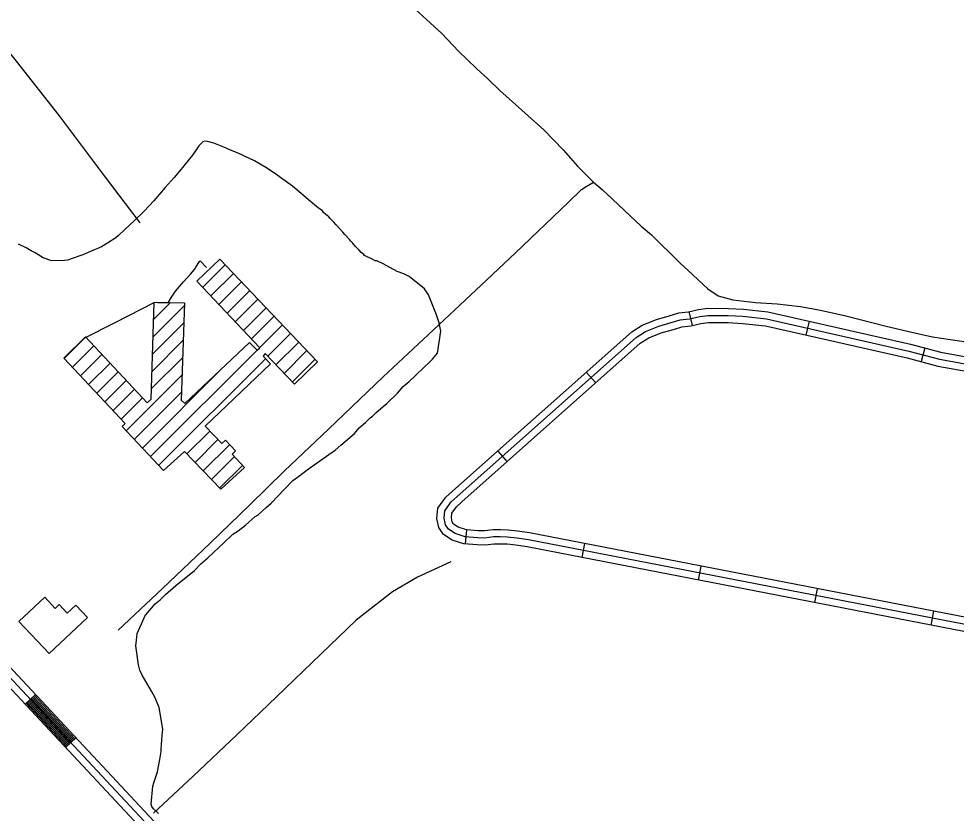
# Model space of a CAD drawing. Extents: x 3683402 to 3721514, y 487807 to 513565.
# Drawn here: x 3711112 to 3713089, y 508046 to 509723 of the extents above; entities that cross this region are included whole.
import ezdxf

# ---------------------------------------------------------------- set-up
doc = ezdxf.new("R2010")
doc.units = 0
for name, color, linetype in [('V-BLDG-OTLN', 7, 'Continuous'), ('V-ROAD-CNTR', 7, 'Continuous'), ('V-SITE-VEGE', 7, 'Continuous'), ('V-TOPO-SHOR', 7, 'Continuous')]:
    doc.layers.add(name, color=color, linetype=linetype)

msp = doc.modelspace()

# ---------------------------------------------------------------- linework, layer by layer
at = {"layer": 'V-BLDG-OTLN'}
for p, q in [((3711499.8, 509156), (3711547.4, 509203.6)), ((3711517, 509137.8), (3711564.6, 509185.5)), ((3711534.2, 509119.7), (3711581.9, 509167.4)), ((3711551.4, 509101.5), (3711599.1, 509149.3)), ((3711568.6, 509083.4), (3711616.4, 509131.2)), ((3711395.4, 509051.6), (3711461.3, 509117.5)), ((3711396.5, 509088.1), (3711432.4, 509123.9)), ((3711397.6, 509124.5), (3711397.9, 509124.9)), ((3711585.8, 509065.3), (3711633.6, 509113.1)), ((3711603, 509047.1), (3711650.9, 509095)), ((3711394.3, 509015.2), (3711460.2, 509081)), ((3711620.2, 509029), (3711668.2, 509076.9)), ((3711208, 509005.6), (3711253.1, 509050.7)), ((3711637.3, 509010.6), (3711685.4, 509058.8)), ((3711225.2, 508987.4), (3711270.2, 509032.5)), ((3711393.2, 508978.7), (3711459, 509044.5)), ((3711654.5, 508992.6), (3711702.7, 509040.7)), ((3711242.3, 508969.2), (3711287.3, 509014.2)), ((3711389.9, 508798.7), (3711614.8, 509023.6)), ((3711671.8, 508974.5), (3711719.9, 509022.6)), ((3711259.4, 508951), (3711304.5, 508996)), ((3711392.1, 508942.3), (3711457.8, 509007.9)), ((3711407.1, 508780.4), (3711632.2, 509005.5)), ((3711689.1, 508956.4), (3711737.2, 509004.5)), ((3711276.6, 508932.8), (3711321.6, 508977.8)), ((3711338.5, 508853.3), (3711456.6, 508971.4)), ((3711372.8, 508816.9), (3711541.3, 508985.4)), ((3711293.7, 508914.5), (3711338.7, 508959.6)), ((3711310.8, 508896.3), (3711355.9, 508941.4)), ((3711355.7, 508835.1), (3711455.5, 508934.9)), ((3711328, 508878.1), (3711373, 508923.1)), ((3711466.5, 508804.5), (3711514.8, 508852.8)), ((3711483.9, 508786.5), (3711532.2, 508834.9)), ((3711501.3, 508768.6), (3711557, 508824.3)), ((3711518.7, 508750.7), (3711567, 508799)), ((3711536.2, 508732.8), (3711583.8, 508780.4))]:
    msp.add_line(p, q, dxfattribs=at)
for points in [[(3711252.5, 509051.3), (3711383.2, 508912.3), (3711391.5, 508920.2), (3711397.6, 509124.9), (3711461.5, 509123.2), (3711454.9, 508917.8), (3711462.4, 508911), (3711598.7, 509039.5), (3711615.2, 509023.2), (3711620.7, 509028.5), (3711487.4, 509169.1), (3711535.9, 509215.5), (3711742.4, 508999.1), (3711693.4, 508951.9), (3711631.9, 509016.2), (3711627.2, 509010.6), (3711643.3, 508994.4), (3711505.1, 508862.9), (3711540.3, 508826.6), (3711548.2, 508833.7), (3711569.5, 508811.2), (3711562.4, 508804), (3711587.8, 508776), (3711538.5, 508730.4), (3711461.3, 508809.8), (3711417.5, 508769.4), (3711329.9, 508862.5), (3711336.6, 508868.9), (3711207, 509006.7)], [(3711257.2, 508459.1), (3711176.3, 508383), (3711112.3, 508451.1), (3711166.8, 508502.2), (3711189.1, 508478.5), (3711197.5, 508486.4), (3711214.2, 508468.6), (3711232.3, 508485.6)]]:
    msp.add_lwpolyline(points, close=True, dxfattribs=at)
at = {"layer": 'V-ROAD-CNTR'}
for p, q in [((3712525.5, 509104.9), (3712532, 509075.6)), ((3712778.9, 509084.6), (3712772.3, 509055.3)), ((3713023, 509028.2), (3713015.3, 508999.2)), ((3712309, 508976.7), (3712328.9, 508954.3)), ((3712122.2, 508810.6), (3712142.1, 508788.1)), ((3712054.3, 508614.6), (3712056.9, 508644.5)), ((3712300, 508585.9), (3712305.7, 508615.3)), ((3712545.4, 508538.2), (3712551.1, 508567.7)), ((3712790.8, 508490.6), (3712796.5, 508520)), ((3713036.2, 508442.9), (3713041.9, 508472.4)), ((3711125.2, 508276.1), (3711147.1, 508296.6)), ((3711210.5, 508184.8), (3711232.5, 508205.3))]:
    msp.add_line(p, q, dxfattribs=at)
for points in [[(3712937.1, 506338.2), (3712900.1, 506379.5), (3712707, 506585), (3712203.6, 507123.2), (3711553.4, 507817.9), (3710939.3, 508475.1), (3710287.2, 509163.1), (3709718.4, 509772.1), (3709281.4, 510232.9), (3708815, 510732)], [(3708826, 510742.3), (3709292.3, 510243.2), (3709729.4, 509782.3), (3710298.1, 509173.4), (3710950.2, 508485.4), (3711564.3, 507828.2), (3712214.5, 507133.5), (3712717.9, 506595.3), (3712911.2, 506389.7), (3712962.7, 506332.1)], [(3712966.9, 506349.8), (3712922.2, 506399.8), (3712728.9, 506605.6), (3712225.5, 507143.7), (3711575.3, 507838.4), (3710961.1, 508495.7), (3710309, 509183.7), (3709740.3, 509792.6), (3709303.2, 510253.5), (3709139.8, 510428.4)], [(3711250.2, 509049), (3711316.8, 509082.7), (3711397.7, 509123.8), (3711401.5, 509124.8), (3711405.7, 509124.1), (3711426.9, 509123.4), (3711434, 509135.5), (3711442.5, 509147.8), (3711459.4, 509167.5), (3711474.5, 509184), (3711482.7, 509193.8), (3711485.7, 509198.4), (3711493.3, 509210.4), (3711494.4, 509212), (3711507.7, 509197.7)], [(3713195.8, 508412), (3712184.4, 508608.3), (3712160.3, 508612), (3712142.2, 508613.9), (3712127.4, 508614.3), (3712114.3, 508614.2), (3712095.8, 508611.9), (3712079, 508612.5), (3712050.6, 508614.9), (3712025.8, 508622.5), (3712007.7, 508634.5), (3711997.8, 508649.1), (3711994.1, 508667.9), (3711996.2, 508690.2), (3712013.1, 508713.3), (3712026.8, 508725.7), (3712404.8, 509061.9), (3712427, 509076.1), (3712457, 509088.2), (3712483.8, 509096), (3712504, 509102.5), (3712524.5, 509104.7), (3712545.6, 509109.4), (3712564.7, 509111.9), (3712608.9, 509111.6), (3712640.7, 509109.8), (3712691.7, 509104.2), (3712992.6, 509036.3), (3713057.1, 509019.1), (3713121.9, 509007.6)], [(3713198.7, 508426.7), (3712186.9, 508623.1), (3712162.2, 508626.9), (3712143.1, 508628.8), (3712127.6, 508629.3), (3712113.4, 508629.2), (3712095.1, 508627), (3712079.8, 508627.4), (3712053.5, 508629.7), (3712032.3, 508636.2), (3712018.5, 508645.4), (3712011.9, 508655), (3712009.2, 508668.6), (3712010.7, 508684.6), (3712024.3, 508703.2), (3712036.8, 508714.5), (3712413.9, 509049.9), (3712433.9, 509062.7), (3712461.9, 509074.1), (3712488.2, 509081.6), (3712507.2, 509087.7), (3712527, 509089.9), (3712548.2, 509094.6), (3712565.7, 509096.9), (3712608.4, 509096.6), (3712639.5, 509094.9), (3712689.2, 509089.4), (3712989.1, 509021.7), (3713053.8, 509004.4), (3713119.9, 508992.7)], [(3713201.6, 508441.4), (3712189.5, 508637.9), (3712164.1, 508641.8), (3712144.1, 508643.8), (3712127.8, 508644.3), (3712112.4, 508644.2), (3712094.4, 508642), (3712080.7, 508642.4), (3712056.4, 508644.5), (3712038.8, 508649.9), (3712029.2, 508656.2), (3712026, 508661), (3712024.4, 508669.4), (3712025.3, 508679.1), (3712035.5, 508693.1), (3712046.8, 508703.4), (3712422.9, 509037.9), (3712440.8, 509049.3), (3712466.8, 509059.9), (3712492.6, 509067.3), (3712510.3, 509073), (3712529.4, 509075.1), (3712550.8, 509079.8), (3712566.6, 509081.8), (3712608, 509081.6), (3712638.2, 509079.9), (3712686.8, 509074.6), (3712985.5, 509007.2), (3713050.6, 508989.7), (3713117.9, 508977.8)], [(3711214.9, 508188.9), (3711129.6, 508280.2)], [(3711217.1, 508190.9), (3711131.8, 508282.3)], [(3711219.3, 508193), (3711134, 508284.3)], [(3711221.5, 508195), (3711136.2, 508286.4)], [(3711223.7, 508197.1), (3711138.3, 508288.4)], [(3711225.9, 508199.1), (3711140.5, 508290.5)], [(3711228.1, 508201.2), (3711142.7, 508292.5)], [(3711230.3, 508203.2), (3711144.9, 508294.6)], [(3711212.7, 508186.8), (3711127.4, 508278.2)]]:
    msp.add_lwpolyline(points, dxfattribs=at)
at = {"layer": 'V-SITE-VEGE'}
for p, q in [((3711491.8, 509454.6), (3711485, 509444.2)), ((3711500.1, 509463.4), (3711491.8, 509454.6)), ((3711504.1, 509464.3), (3711500.1, 509463.4)), ((3711510.2, 509464.2), (3711504.1, 509464.3)), ((3711523.6, 509460.3), (3711510.2, 509464.2)), ((3711544.5, 509452.2), (3711523.6, 509460.3)), ((3711561.9, 509444.2), (3711544.5, 509452.2)), ((3711478.2, 509434.9), (3711451.2, 509401.4)), ((3711485, 509444.2), (3711478.2, 509434.9)), ((3711574.9, 509439.3), (3711561.9, 509444.2)), ((3711609.1, 509422.8), (3711574.9, 509439.3)), ((3711633.4, 509409.1), (3711609.1, 509422.8)), ((3711649.2, 509398.6), (3711633.4, 509409.1)), ((3711439.7, 509387.6), (3711420.6, 509367)), ((3711451.2, 509401.4), (3711439.7, 509387.6)), ((3711689.7, 509369.9), (3711649.2, 509398.6)), ((3711420.6, 509367), (3711396.7, 509338.5)), ((3711707.8, 509353.8), (3711689.7, 509369.9)), ((3711718.1, 509345), (3711707.8, 509353.8)), ((3711396.7, 509338.5), (3711376.5, 509316.9)), ((3711727.5, 509337.2), (3711718.1, 509345)), ((3711740.3, 509326.8), (3711727.5, 509337.2)), ((3711743.2, 509323.7), (3711740.3, 509326.8)), ((3711376.5, 509316.9), (3711354.3, 509294.9)), ((3711752.6, 509317.4), (3711743.2, 509323.7)), ((3711755, 509314.3), (3711752.6, 509317.4)), ((3711759.9, 509309.7), (3711755, 509314.3)), ((3711762.4, 509307.6), (3711759.9, 509309.7)), ((3711765.8, 509305), (3711762.4, 509307.6)), ((3711347.1, 509289), (3711322.4, 509265.6)), ((3711354.3, 509294.9), (3711347.1, 509289)), ((3711768.8, 509301.4), (3711765.8, 509305)), ((3711776.6, 509293.7), (3711768.8, 509301.4)), ((3711781.5, 509288), (3711776.6, 509293.7)), ((3711795.6, 509272.5), (3711781.5, 509288)), ((3711799.5, 509267.4), (3711795.6, 509272.5)), ((3711809.3, 509257.1), (3711799.5, 509267.4)), ((3711299.3, 509249.1), (3711286.5, 509241.9)), ((3711316.7, 509260.7), (3711299.3, 509249.1)), ((3711322.4, 509265.6), (3711316.7, 509260.7)), ((3711812.2, 509253.5), (3711809.3, 509257.1)), ((3711815.7, 509249.9), (3711812.2, 509253.5)), ((3711822, 509242.2), (3711815.7, 509249.9)), ((3711127.6, 509239.1), (3711111.7, 509247.1)), ((3711138.5, 509233.3), (3711127.6, 509239.1)), ((3711146.9, 509229), (3711138.5, 509233.3)), ((3711152.3, 509225.4), (3711146.9, 509229)), ((3711263.1, 509232), (3711246.9, 509224.8)), ((3711286.5, 509241.9), (3711263.1, 509232)), ((3711824.9, 509239.1), (3711822, 509242.2)), ((3711829.8, 509234.4), (3711824.9, 509239.1)), ((3711834.2, 509229.8), (3711829.8, 509234.4)), ((3711839.6, 509225.1), (3711834.2, 509229.8)), ((3711163.2, 509218.5), (3711152.3, 509225.4)), ((3711181.7, 509212), (3711163.2, 509218.5)), ((3711208.3, 509212.8), (3711181.7, 509212)), ((3711215.4, 509213.6), (3711208.3, 509212.8)), ((3711222.5, 509215.9), (3711215.4, 509213.6)), ((3711246.9, 509224.8), (3711222.5, 509215.9)), ((3711841.1, 509223.6), (3711839.6, 509225.1)), ((3711847, 509220.4), (3711841.1, 509223.6)), ((3711852, 509218.2), (3711847, 509220.4)), ((3711858.5, 509214.5), (3711852, 509218.2)), ((3711863.9, 509211.9), (3711858.5, 509214.5)), ((3711866.9, 509211.8), (3711863.9, 509211.9)), ((3711880.8, 509205.8), (3711866.9, 509211.8)), ((3711910.3, 509189.8), (3711880.8, 509205.8)), ((3711924.5, 509184.8), (3711910.3, 509189.8)), ((3711935.1, 509178.7), (3711924.5, 509184.8)), ((3711968, 509153.2), (3711935.1, 509178.7)), ((3711976.1, 509140), (3711968, 509153.2)), ((3711993.3, 509098.1), (3711976.1, 509140)), ((3711998.9, 509081.4), (3711993.3, 509098.1)), ((3712002.2, 509063.5), (3711998.9, 509081.4)), ((3711995.5, 509017.2), (3712002.2, 509063.5)), ((3711984.6, 509004.3), (3711995.5, 509017.2)), ((3711935.1, 508957.6), (3711979.8, 508999.6)), ((3711979.8, 508999.6), (3711984.6, 509004.3)), ((3711923.1, 508947), (3711935.1, 508957.6)), ((3711888, 508910.8), (3711910.9, 508933)), ((3711910.9, 508933), (3711923.1, 508947)), ((3711865.1, 508890.9), (3711880.8, 508904.9)), ((3711880.8, 508904.9), (3711888, 508910.8)), ((3711843.4, 508871), (3711853, 508880.4)), ((3711853, 508880.4), (3711857.8, 508883.9)), ((3711857.8, 508883.9), (3711865.1, 508890.9)), ((3711820.4, 508847.6), (3711830.1, 508859.4)), ((3711830.1, 508859.4), (3711843.4, 508871)), ((3711791.5, 508823.1), (3711820.4, 508847.6)), ((3711766.2, 508803.3), (3711779.4, 508812.6)), ((3711779.4, 508812.6), (3711791.5, 508823.1)), ((3711720.5, 508770.8), (3711766.2, 508803.3)), ((3711690.4, 508748.6), (3711704.8, 508759.1)), ((3711704.8, 508759.1), (3711720.5, 508770.8)), ((3711672.2, 508729.9), (3711690.4, 508748.6)), ((3711644.4, 508700.6), (3711672.2, 508729.9)), ((3711633.6, 508691.3), (3711644.4, 508700.6)), ((3711610.7, 508672.6), (3711616.7, 508676.1)), ((3711616.7, 508676.1), (3711633.6, 508691.3)), ((3711590.2, 508653.9), (3711610.7, 508672.6)), ((3711561.3, 508633), (3711563.7, 508635.3)), ((3711563.7, 508635.3), (3711574.5, 508642.3)), ((3711574.5, 508642.3), (3711590.2, 508653.9)), ((3711510.6, 508585.1), (3711545.6, 508617.8)), ((3711545.6, 508617.8), (3711561.3, 508633)), ((3711496.1, 508572.2), (3711510.6, 508585.1)), ((3711443.1, 508526.7), (3711482.8, 508558.2)), ((3711482.8, 508558.2), (3711496.1, 508572.2)), ((3711421.3, 508508), (3711443.1, 508526.7)), ((3711399.6, 508488.2), (3711410.5, 508496.3)), ((3711410.5, 508496.3), (3711421.3, 508508)), ((3711380.2, 508464.7), (3711399.6, 508488.2)), ((3711361.8, 508425.7), (3711376.6, 508458.8)), ((3711376.6, 508458.8), (3711377.8, 508462.4)), ((3711377.8, 508462.4), (3711380.2, 508464.7)), ((3711360.3, 508411.5), (3711361.8, 508425.7)), ((3711359, 508399.6), (3711360.3, 508411.5)), ((3711364.3, 508359.1), (3711359, 508399.6)), ((3711367.7, 508348.4), (3711364.3, 508359.1)), ((3711372.2, 508337.6), (3711367.7, 508348.4)), ((3711391.9, 508304), (3711372.2, 508337.6)), ((3711398.8, 508290.8), (3711391.9, 508304)), ((3711408, 508269.2), (3711398.8, 508290.8)), ((3711415.6, 508223.9), (3711408, 508269.2)), ((3711414.2, 508210.9), (3711415.6, 508223.9)), ((3711412.5, 508181.2), (3711414.2, 508210.9)), ((3711412.5, 508176.4), (3711412.5, 508181.2)), ((3711409.8, 508159.8), (3711412.5, 508176.4)), ((3711404.6, 508133.7), (3711409.8, 508159.8)), ((3711397.1, 508110.1), (3711404.6, 508133.7)), ((3711391.6, 508065), (3711394.6, 508103)), ((3711394.6, 508103), (3711397.1, 508110.1)), ((3711392.7, 508060.2), (3711391.6, 508065)), ((3711396.2, 508055.4), (3711392.7, 508060.2)), ((3711406.8, 508045.7), (3711396.2, 508055.4))]:
    msp.add_line(p, q, dxfattribs=at)
at = {"layer": 'V-TOPO-SHOR'}
for points in [[(3711368.3, 509292.3), (3711292.7, 509391.2), (3711198, 509518.1), (3711107.6, 509633.2), (3711025.1, 509735.2), (3710991.8, 509778.7)], [(3711947.9, 509743), (3712004.3, 509691.8), (3712039.5, 509654.7), (3712077.7, 509618.1), (3712101.6, 509595.8), (3712126.6, 509571.2), (3712219.6, 509488.2), (3712261.1, 509445.7), (3712290.6, 509411.6), (3712324.5, 509377.8), (3712342.4, 509362.9), (3712364.6, 509342.5), (3712389.7, 509317.9), (3712425, 509285.4), (3712446.7, 509266.7), (3712507, 509207.3), (3712524.1, 509191.7), (3712565.7, 509153.2), (3712586.9, 509138.1), (3712618.3, 509129.7), (3712666, 509124.3), (3712711.5, 509121.4), (3712760.9, 509115.4), (3712802.8, 509107.9), (3712856.2, 509095.9), (3712886.3, 509088.1), (3712938.5, 509075.1), (3712989, 509062.6), (3713038.9, 509051.4), (3713077.3, 509045.7), (3713124.4, 509039.2)], [(3711321.6, 508432.5), (3711414.9, 508520.8), (3711516, 508615.8), (3711599.1, 508697.3), (3711672.8, 508769), (3711765.2, 508856.6), (3711880.5, 508967.2), (3711975.5, 509055.6), (3712075.7, 509149.9), (3712158.7, 509228), (3712270.9, 509335.3), (3712299.2, 509362.4), (3712308.4, 509369.2), (3712317.1, 509373.9), (3712324.5, 509377.8)], [(3712023.1, 508576.4), (3711952.8, 508544.4), (3711900, 508513.1), (3711823.7, 508453.8), (3711749.4, 508381.6), (3711655.9, 508291.8), (3711572.1, 508211.7), (3711479.8, 508124.2), (3711396, 508046.5)]]:
    msp.add_lwpolyline(points, dxfattribs=at)

doc.saveas('drawing.dxf')
